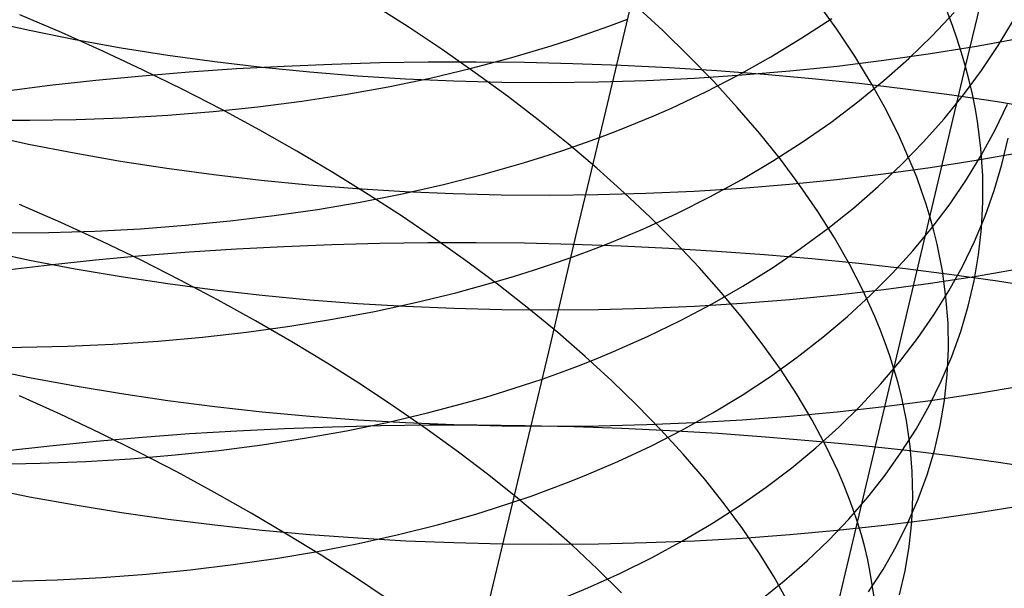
# Model space of a CAD drawing. Extents: x -383 to 1849, y -1185 to -529.
# Tile 797 of 870: x 1826.97 to 1837, y -976.15 to -970.36. Entities that reach past the tile are written whole.
import ezdxf

# ---------------------------------------------------------------- set-up
doc = ezdxf.new("R2010")
doc.units = 0
doc.layers.add('PREDEFINITO', color=7, linetype='CONTINUOUS')

msp = doc.modelspace()

# ---------------------------------------------------------------- linework, layer by layer
at = {"layer": 'PREDEFINITO'}
for p, q in [((1836.605, -970.835, 496.416), (1836.965, -969.322, 497.38)), ((1832.938, -971.288, 512.821), (1833.223, -970.088, 513.753)), ((1830.924, -970.43, 486.902), (1830.566, -970.203, 486.654)), ((1833.52, -970.468, 489.847), (1833.241, -970.212, 489.534)), ((1835.293, -970.453, 492.84), (1835.096, -970.18, 492.484)), ((1826.608, -970.362, 633.761), (1827.068, -970.464, 633.632)), ((1827.395, -970.488, 484.319), (1826.968, -970.307, 484.168)), ((1832.97, -970.423, 513.982), (1833.161, -970.352, 513.848)), ((1834.937, -970.543, 511.113), (1835.241, -970.343, 510.786)), ((1836.264, -970.521, 508.092), (1836.49, -970.283, 507.725)), ((1836.47, -970.415, 495.834), (1836.417, -970.274, 495.642)), ((1836.937, -970.62, 505.254), (1837.092, -970.361, 504.866)), ((1827.068, -970.464, 633.632), (1827.532, -970.558, 633.516)), ((1831.272, -970.662, 487.16), (1830.924, -970.43, 486.902)), ((1832.778, -970.492, 514.114), (1832.97, -970.423, 513.982)), ((1833.786, -970.727, 490.169), (1833.52, -970.468, 489.847)), ((1835.475, -970.727, 493.202), (1835.293, -970.453, 492.84)), ((1836.519, -970.555, 496.027), (1836.47, -970.415, 495.834)), ((1827.814, -970.676, 484.483), (1827.395, -970.488, 484.319)), ((1827.532, -970.558, 633.516), (1828.002, -970.642, 633.413)), ((1832.384, -970.623, 514.37), (1832.582, -970.559, 514.243)), ((1832.582, -970.559, 514.243), (1832.778, -970.492, 514.114)), ((1834.622, -970.735, 511.434), (1834.937, -970.543, 511.113)), ((1836.025, -970.752, 508.453), (1836.264, -970.521, 508.092)), ((1836.564, -970.695, 496.221), (1836.519, -970.555, 496.027)), ((1836.716, -970.625, 633.686), (1837.179, -970.54, 633.817)), ((1828.002, -970.642, 633.413), (1828.477, -970.717, 633.323)), ((1831.609, -970.897, 487.429), (1831.272, -970.662, 487.16)), ((1831.981, -970.742, 514.617), (1832.384, -970.623, 514.37)), ((1836.247, -970.702, 633.566), (1836.716, -970.625, 633.686)), ((1836.767, -970.874, 505.64), (1836.937, -970.62, 505.254)), ((1828.226, -970.87, 484.661), (1827.814, -970.676, 484.483)), ((1828.477, -970.717, 633.323), (1828.955, -970.783, 633.245)), ((1831.57, -970.852, 514.854), (1831.981, -970.742, 514.617)), ((1834.039, -970.988, 490.499), (1833.786, -970.727, 490.169)), ((1834.295, -970.918, 511.747), (1834.622, -970.735, 511.434)), ((1835.296, -970.829, 633.364), (1835.773, -970.77, 633.459)), ((1835.643, -971.002, 493.57), (1835.475, -970.727, 493.202)), ((1835.773, -970.77, 633.459), (1836.247, -970.702, 633.566)), ((1835.773, -970.977, 508.81), (1836.025, -970.752, 508.453)), ((1836.605, -970.835, 496.416), (1836.564, -970.695, 496.221)), ((1828.63, -971.069, 484.851), (1828.226, -970.87, 484.661)), ((1829.176, -970.859, 667.763), (1828.694, -970.892, 667.671)), ((1828.955, -970.783, 633.245), (1829.437, -970.841, 633.18)), ((1829.661, -970.833, 667.84), (1829.176, -970.859, 667.763)), ((1829.437, -970.841, 633.18), (1829.922, -970.889, 633.127)), ((1830.148, -970.812, 667.904), (1829.661, -970.833, 667.84)), ((1830.637, -970.798, 667.955), (1830.148, -970.812, 667.904)), ((1831.128, -970.791, 667.991), (1830.637, -970.798, 667.955)), ((1831.619, -970.789, 668.014), (1831.128, -970.791, 667.991)), ((1831.149, -970.951, 515.082), (1831.57, -970.852, 514.854)), ((1832.111, -970.794, 668.023), (1831.619, -970.789, 668.014)), ((1832.603, -970.806, 668.018), (1832.111, -970.794, 668.023)), ((1833.094, -970.823, 667.999), (1832.603, -970.806, 668.018)), ((1833.584, -970.848, 667.966), (1833.094, -970.823, 667.999)), ((1834.072, -970.878, 667.919), (1833.584, -970.848, 667.966)), ((1834.814, -970.879, 633.281), (1835.296, -970.829, 633.364)), ((1835.875, -973.915, 494.578), (1836.605, -970.835, 496.416)), ((1836.642, -970.975, 496.612), (1836.605, -970.835, 496.416)), ((1828.216, -970.931, 667.566), (1827.742, -970.977, 667.448)), ((1828.694, -970.892, 667.671), (1828.216, -970.931, 667.566)), ((1829.922, -970.889, 633.127), (1830.41, -970.928, 633.087)), ((1830.41, -970.928, 633.087), (1830.899, -970.959, 633.059)), ((1830.721, -971.04, 515.299), (1831.149, -970.951, 515.082)), ((1830.899, -970.959, 633.059), (1831.39, -970.98, 633.043)), ((1831.936, -971.135, 487.709), (1831.609, -970.897, 487.429)), ((1833.354, -970.976, 633.106), (1833.843, -970.952, 633.152)), ((1833.843, -970.952, 633.152), (1834.33, -970.92, 633.21)), ((1833.957, -971.092, 512.052), (1834.295, -970.918, 511.747)), ((1834.557, -970.915, 667.858), (1834.072, -970.878, 667.919)), ((1834.33, -970.92, 633.21), (1834.814, -970.879, 633.281)), ((1835.04, -970.958, 667.783), (1834.557, -970.915, 667.858)), ((1835.519, -971.008, 667.694), (1835.04, -970.958, 667.783)), ((1836.583, -971.123, 506.023), (1836.767, -970.874, 505.64)), ((1827.273, -971.029, 667.315), (1826.809, -971.087, 667.17)), ((1827.742, -970.977, 667.448), (1827.273, -971.029, 667.315)), ((1829.026, -971.273, 485.055), (1828.63, -971.069, 484.851)), ((1830.285, -971.118, 515.506), (1830.721, -971.04, 515.299)), ((1831.39, -970.98, 633.043), (1831.881, -970.992, 633.04)), ((1831.881, -970.992, 633.04), (1832.373, -970.996, 633.05)), ((1832.373, -970.996, 633.05), (1832.864, -970.99, 633.071)), ((1832.864, -970.99, 633.071), (1833.354, -970.976, 633.106)), ((1834.279, -971.25, 490.837), (1834.039, -970.988, 490.499)), ((1835.508, -971.194, 509.161), (1835.773, -970.977, 508.81)), ((1835.994, -971.064, 667.591), (1835.519, -971.008, 667.694)), ((1835.795, -971.277, 493.944), (1835.643, -971.002, 493.57)), ((1836.464, -971.126, 667.473), (1835.994, -971.064, 667.591)), ((1836.674, -971.114, 496.809), (1836.642, -970.975, 496.612)), ((1829.842, -971.186, 515.703), (1830.285, -971.118, 515.506)), ((1832.251, -971.377, 487.998), (1831.936, -971.135, 487.709)), ((1833.607, -971.257, 512.349), (1833.957, -971.092, 512.052)), ((1836.386, -971.366, 506.403), (1836.583, -971.123, 506.023)), ((1836.929, -971.195, 667.342), (1836.464, -971.126, 667.473)), ((1836.702, -971.253, 497.007), (1836.674, -971.114, 496.809)), ((1828.938, -971.292, 516.066), (1829.393, -971.245, 515.89)), ((1829.413, -971.482, 485.27), (1829.026, -971.273, 485.055)), ((1829.393, -971.245, 515.89), (1829.842, -971.186, 515.703)), ((1833.428, -971.335, 512.495), (1833.607, -971.257, 512.349)), ((1834.505, -971.514, 491.183), (1834.279, -971.25, 490.837)), ((1835.231, -971.404, 509.507), (1835.508, -971.194, 509.161)), ((1836.726, -971.392, 497.207), (1836.702, -971.253, 497.007)), ((1836.907, -971.479, 503.523), (1837.031, -971.217, 503.126)), ((1837.389, -971.27, 667.196), (1836.929, -971.195, 667.342)), ((1827.071, -971.382, 516.665), (1827.544, -971.375, 516.532)), ((1827.544, -971.375, 516.532), (1828.013, -971.358, 516.387)), ((1828.013, -971.358, 516.387), (1828.478, -971.33, 516.232)), ((1828.478, -971.33, 516.232), (1828.938, -971.292, 516.066)), ((1832.649, -972.506, 511.912), (1832.938, -971.288, 512.821)), ((1833.246, -971.412, 512.638), (1833.428, -971.335, 512.495)), ((1835.932, -971.551, 494.324), (1835.795, -971.277, 493.944)), ((1836.175, -971.603, 506.779), (1836.386, -971.366, 506.403)), ((1826.595, -971.379, 516.788), (1827.071, -971.382, 516.665)), ((1832.555, -971.622, 488.297), (1832.251, -971.377, 487.998)), ((1833.062, -971.486, 512.779), (1833.246, -971.412, 512.638)), ((1834.941, -971.606, 509.846), (1835.231, -971.404, 509.507)), ((1836.761, -971.668, 497.607), (1836.726, -971.392, 497.207)), ((1826.598, -971.524, 634.664), (1827.058, -971.624, 634.534)), ((1829.79, -971.696, 485.497), (1829.413, -971.482, 485.27)), ((1832.685, -971.626, 513.053), (1832.875, -971.557, 512.917)), ((1832.875, -971.557, 512.917), (1833.062, -971.486, 512.779)), ((1834.718, -971.779, 491.536), (1834.505, -971.514, 491.183)), ((1836.052, -971.826, 494.709), (1835.932, -971.551, 494.324)), ((1836.767, -971.735, 503.919), (1836.907, -971.479, 503.523)), ((1836.974, -971.832, 500.971), (1837.037, -971.563, 500.565)), ((1827.058, -971.624, 634.534), (1827.523, -971.715, 634.416)), ((1832.492, -971.692, 513.187), (1832.685, -971.626, 513.053)), ((1832.847, -971.87, 488.605), (1832.555, -971.622, 488.297)), ((1834.639, -971.8, 510.179), (1834.941, -971.606, 509.846)), ((1835.951, -971.834, 507.151), (1836.175, -971.603, 506.779)), ((1836.779, -971.943, 498.01), (1836.761, -971.668, 497.607)), ((1827.523, -971.715, 634.416), (1827.993, -971.797, 634.311)), ((1830.159, -971.914, 485.736), (1829.79, -971.696, 485.497)), ((1832.1, -971.817, 513.447), (1832.297, -971.756, 513.318)), ((1832.297, -971.756, 513.318), (1832.492, -971.692, 513.187)), ((1836.614, -971.987, 504.313), (1836.767, -971.735, 503.919)), ((1836.713, -971.788, 634.581), (1837.177, -971.706, 634.714)), ((1827.993, -971.797, 634.311), (1828.468, -971.871, 634.219)), ((1828.468, -971.871, 634.219), (1828.947, -971.935, 634.14)), ((1831.697, -971.932, 513.698), (1832.1, -971.817, 513.447)), ((1833.127, -972.12, 488.922), (1832.847, -971.87, 488.605)), ((1834.326, -971.985, 510.504), (1834.639, -971.8, 510.179)), ((1834.916, -972.046, 491.895), (1834.718, -971.779, 491.536)), ((1835.713, -972.058, 507.518), (1835.951, -971.834, 507.151)), ((1835.77, -971.928, 634.352), (1836.244, -971.862, 634.461)), ((1836.107, -971.963, 494.903), (1836.052, -971.826, 494.709)), ((1836.244, -971.862, 634.461), (1836.713, -971.788, 634.581)), ((1836.896, -972.098, 501.377), (1836.974, -971.832, 500.971)), ((1828.947, -971.935, 634.14), (1829.429, -971.991, 634.074)), ((1830.518, -972.137, 485.987), (1830.159, -971.914, 485.736)), ((1831.286, -972.036, 513.938), (1831.697, -971.932, 513.698)), ((1835.292, -971.985, 634.256), (1835.77, -971.928, 634.352)), ((1836.157, -972.1, 495.098), (1836.107, -971.963, 494.903)), ((1836.782, -972.215, 498.416), (1836.779, -971.943, 498.01)), ((1829.429, -971.991, 634.074), (1829.914, -972.039, 634.02)), ((1829.914, -972.039, 634.02), (1830.402, -972.077, 633.979)), ((1830.402, -972.077, 633.979), (1830.892, -972.107, 633.95)), ((1830.866, -972.131, 514.169), (1831.286, -972.036, 513.938)), ((1833.838, -972.104, 634.042), (1834.325, -972.073, 634.101)), ((1834, -972.163, 510.822), (1834.326, -971.985, 510.504)), ((1834.325, -972.073, 634.101), (1834.81, -972.033, 634.173)), ((1834.81, -972.033, 634.173), (1835.292, -971.985, 634.256)), ((1835.099, -972.313, 492.261), (1834.916, -972.046, 491.895)), ((1835.463, -972.276, 507.88), (1835.713, -972.058, 507.518)), ((1836.446, -972.234, 504.704), (1836.614, -971.987, 504.313)), ((1830.438, -972.215, 514.39), (1830.866, -972.131, 514.169)), ((1830.867, -972.363, 486.248), (1830.518, -972.137, 485.987)), ((1830.892, -972.107, 633.95), (1831.383, -972.128, 633.934)), ((1831.383, -972.128, 633.934), (1831.874, -972.141, 633.931)), ((1831.874, -972.141, 633.931), (1832.366, -972.144, 633.94)), ((1832.366, -972.144, 633.94), (1832.858, -972.14, 633.961)), ((1832.858, -972.14, 633.961), (1833.348, -972.126, 633.996)), ((1833.394, -972.373, 489.247), (1833.127, -972.12, 488.922)), ((1833.348, -972.126, 633.996), (1833.838, -972.104, 634.042)), ((1833.663, -972.331, 511.132), (1834, -972.163, 510.822)), ((1836.203, -972.236, 495.295), (1836.157, -972.1, 495.098)), ((1836.803, -972.36, 501.782), (1836.896, -972.098, 501.377)), ((1827.387, -972.424, 483.585), (1826.967, -972.239, 483.419)), ((1830.003, -972.29, 514.6), (1830.438, -972.215, 514.39)), ((1835.2, -972.486, 508.236), (1835.463, -972.276, 507.88)), ((1836.244, -972.373, 495.492), (1836.203, -972.236, 495.295)), ((1836.264, -972.475, 505.093), (1836.446, -972.234, 504.704)), ((1836.768, -972.485, 498.823), (1836.782, -972.215, 498.416)), ((1829.112, -972.408, 514.99), (1829.561, -972.354, 514.8)), ((1829.561, -972.354, 514.8), (1830.003, -972.29, 514.6)), ((1831.205, -972.594, 486.52), (1830.867, -972.363, 486.248)), ((1833.315, -972.49, 511.434), (1833.663, -972.331, 511.132)), ((1833.649, -972.627, 489.581), (1833.394, -972.373, 489.247)), ((1835.268, -972.58, 492.634), (1835.099, -972.313, 492.261)), ((1836.281, -972.509, 495.691), (1836.244, -972.373, 495.492)), ((1836.694, -972.618, 502.186), (1836.803, -972.36, 501.782)), ((1827.8, -972.614, 483.764), (1827.387, -972.424, 483.585)), ((1828.197, -972.487, 515.337), (1828.657, -972.452, 515.169)), ((1828.657, -972.452, 515.169), (1829.112, -972.408, 514.99)), ((1836.068, -972.711, 505.478), (1836.264, -972.475, 505.093)), ((1826.791, -972.53, 515.777), (1827.264, -972.525, 515.641)), ((1827.264, -972.525, 515.641), (1827.733, -972.511, 515.494)), ((1827.733, -972.511, 515.494), (1828.197, -972.487, 515.337)), ((1832.357, -973.741, 511.028), (1832.649, -972.506, 511.912)), ((1832.955, -972.64, 511.726), (1833.136, -972.566, 511.581)), ((1833.136, -972.566, 511.581), (1833.315, -972.49, 511.434)), ((1834.924, -972.69, 508.587), (1835.2, -972.486, 508.236)), ((1836.315, -972.645, 495.891), (1836.281, -972.509, 495.691)), ((1836.738, -972.752, 499.232), (1836.768, -972.485, 498.823)), ((1828.205, -972.809, 483.957), (1827.8, -972.614, 483.764)), ((1829.66, -972.671, 668.724), (1829.175, -972.696, 668.645)), ((1830.147, -972.652, 668.788), (1829.66, -972.671, 668.724)), ((1830.636, -972.639, 668.839), (1830.147, -972.652, 668.788)), ((1831.127, -972.632, 668.875), (1830.636, -972.639, 668.839)), ((1831.619, -972.631, 668.898), (1831.127, -972.632, 668.875)), ((1831.533, -972.827, 486.802), (1831.205, -972.594, 486.52)), ((1832.111, -972.636, 668.907), (1831.619, -972.631, 668.898)), ((1832.603, -972.648, 668.902), (1832.111, -972.636, 668.907)), ((1833.094, -972.665, 668.883), (1832.603, -972.648, 668.902)), ((1832.771, -972.711, 511.869), (1832.955, -972.64, 511.726)), ((1833.583, -972.689, 668.849), (1833.094, -972.665, 668.883)), ((1833.891, -972.883, 489.923), (1833.649, -972.627, 489.581)), ((1835.421, -972.848, 493.012), (1835.268, -972.58, 492.634)), ((1836.344, -972.78, 496.091), (1836.315, -972.645, 495.891)), ((1836.572, -972.871, 502.59), (1836.694, -972.618, 502.186)), ((1826.609, -972.709, 635.536), (1827.068, -972.806, 635.404)), ((1828.215, -972.764, 668.448), (1827.741, -972.808, 668.328)), ((1828.693, -972.727, 668.553), (1828.215, -972.764, 668.448)), ((1829.175, -972.696, 668.645), (1828.693, -972.727, 668.553)), ((1832.395, -972.846, 512.148), (1832.585, -972.78, 512.01)), ((1832.585, -972.78, 512.01), (1832.771, -972.711, 511.869)), ((1834.071, -972.718, 668.802), (1833.583, -972.689, 668.849)), ((1834.557, -972.754, 668.74), (1834.071, -972.718, 668.802)), ((1835.039, -972.795, 668.664), (1834.557, -972.754, 668.74)), ((1834.636, -972.885, 508.931), (1834.924, -972.69, 508.587)), ((1835.859, -972.941, 505.859), (1836.068, -972.711, 505.478)), ((1836.693, -973.017, 499.643), (1836.738, -972.752, 499.232)), ((1827.272, -972.857, 668.195), (1826.808, -972.912, 668.048)), ((1827.068, -972.806, 635.404), (1827.533, -972.895, 635.284)), ((1827.741, -972.808, 668.328), (1827.272, -972.857, 668.195)), ((1828.602, -973.01, 484.162), (1828.205, -972.809, 483.957)), ((1831.85, -973.064, 487.095), (1831.533, -972.827, 486.802)), ((1832.203, -972.91, 512.284), (1832.395, -972.846, 512.148)), ((1835.518, -972.843, 668.574), (1835.039, -972.795, 668.664)), ((1835.559, -973.115, 493.396), (1835.421, -972.848, 493.012)), ((1835.993, -972.897, 668.47), (1835.518, -972.843, 668.574)), ((1836.368, -972.915, 496.293), (1836.344, -972.78, 496.091)), ((1836.434, -973.121, 502.991), (1836.572, -972.871, 502.59)), ((1827.533, -972.895, 635.284), (1828.003, -972.975, 635.178)), ((1828.003, -972.975, 635.178), (1828.477, -973.047, 635.085)), ((1831.812, -973.03, 512.548), (1832.009, -972.971, 512.417)), ((1832.009, -972.971, 512.417), (1832.203, -972.91, 512.284)), ((1834.118, -973.141, 490.272), (1833.891, -972.883, 489.923)), ((1834.336, -973.073, 509.269), (1834.636, -972.885, 508.931)), ((1835.636, -973.165, 506.236), (1835.859, -972.941, 505.859)), ((1836.464, -972.957, 668.352), (1835.993, -972.897, 668.47)), ((1836.247, -973.042, 635.329), (1836.716, -972.97, 635.451)), ((1836.405, -973.184, 496.698), (1836.368, -972.915, 496.293)), ((1836.929, -973.023, 668.219), (1836.464, -972.957, 668.352)), ((1836.716, -972.97, 635.451), (1837.179, -972.89, 635.586)), ((1828.477, -973.047, 635.085), (1828.956, -973.11, 635.004)), ((1828.99, -973.216, 484.38), (1828.602, -973.01, 484.162)), ((1831.411, -973.14, 512.803), (1831.812, -973.03, 512.548)), ((1832.155, -973.303, 487.397), (1831.85, -973.064, 487.095)), ((1834.024, -973.253, 509.599), (1834.336, -973.073, 509.269)), ((1835.773, -973.105, 635.219), (1836.247, -973.042, 635.329)), ((1836.632, -973.278, 500.053), (1836.693, -973.017, 499.643)), ((1837.389, -973.096, 668.071), (1836.929, -973.023, 668.219)), ((1828.956, -973.11, 635.004), (1829.438, -973.165, 634.937)), ((1829.438, -973.165, 634.937), (1829.923, -973.211, 634.882)), ((1831.001, -973.24, 513.047), (1831.411, -973.14, 512.803)), ((1834.333, -973.4, 490.629), (1834.118, -973.141, 490.272)), ((1834.814, -973.207, 635.037), (1835.296, -973.16, 635.122)), ((1835.296, -973.16, 635.122), (1835.773, -973.105, 635.219)), ((1835.401, -973.382, 506.608), (1835.636, -973.165, 506.236)), ((1835.681, -973.383, 493.785), (1835.559, -973.115, 493.396)), ((1836.282, -973.366, 503.391), (1836.434, -973.121, 502.991)), ((1829.369, -973.425, 484.61), (1828.99, -973.216, 484.38)), ((1829.923, -973.211, 634.882), (1830.41, -973.249, 634.84)), ((1830.41, -973.249, 634.84), (1830.899, -973.278, 634.811)), ((1830.582, -973.33, 513.281), (1831.001, -973.24, 513.047)), ((1830.899, -973.278, 634.811), (1831.39, -973.298, 634.795)), ((1833.354, -973.297, 634.858), (1833.843, -973.275, 634.905)), ((1833.7, -973.424, 509.922), (1834.024, -973.253, 509.599)), ((1833.843, -973.275, 634.905), (1834.33, -973.245, 634.965)), ((1834.33, -973.245, 634.965), (1834.814, -973.207, 635.037)), ((1836.426, -973.451, 497.106), (1836.405, -973.184, 496.698)), ((1836.555, -973.536, 500.464), (1836.632, -973.278, 500.053)), ((1830.155, -973.41, 513.505), (1830.582, -973.33, 513.281)), ((1831.39, -973.298, 634.795), (1831.881, -973.311, 634.792)), ((1831.881, -973.311, 634.792), (1832.373, -973.314, 634.801)), ((1832.449, -973.545, 487.708), (1832.155, -973.303, 487.397)), ((1832.373, -973.314, 634.801), (1832.864, -973.31, 634.823)), ((1832.864, -973.31, 634.823), (1833.354, -973.297, 634.858)), ((1836.116, -973.605, 503.788), (1836.282, -973.366, 503.391)), ((1829.279, -973.541, 513.922), (1829.721, -973.48, 513.719)), ((1829.739, -973.64, 484.851), (1829.369, -973.425, 484.61)), ((1829.721, -973.48, 513.719), (1830.155, -973.41, 513.505)), ((1833.364, -973.587, 510.236), (1833.7, -973.424, 509.922)), ((1834.532, -973.659, 490.992), (1834.333, -973.4, 490.629)), ((1835.152, -973.593, 506.975), (1835.401, -973.382, 506.608)), ((1835.736, -973.516, 493.982), (1835.681, -973.383, 493.785)), ((1836.43, -973.715, 497.516), (1836.426, -973.451, 497.106)), ((1828.831, -973.591, 514.115), (1829.279, -973.541, 513.922)), ((1832.73, -973.79, 488.028), (1832.449, -973.545, 487.708)), ((1835.786, -973.649, 494.179), (1835.736, -973.516, 493.982)), ((1836.464, -973.79, 500.874), (1836.555, -973.536, 500.464)), ((1827.454, -973.685, 514.628), (1827.918, -973.663, 514.468)), ((1827.918, -973.663, 514.468), (1828.377, -973.632, 514.297)), ((1828.377, -973.632, 514.297), (1828.831, -973.591, 514.115)), ((1830.1, -973.858, 485.104), (1829.739, -973.64, 484.851)), ((1833.018, -973.74, 510.542), (1833.364, -973.587, 510.236)), ((1834.718, -973.919, 491.362), (1834.532, -973.659, 490.992)), ((1834.89, -973.797, 507.337), (1835.152, -973.593, 506.975)), ((1835.833, -973.782, 494.378), (1835.786, -973.649, 494.179)), ((1835.936, -973.84, 504.182), (1836.116, -973.605, 503.788)), ((1826.513, -973.698, 514.914), (1826.986, -973.696, 514.777)), ((1826.986, -973.696, 514.777), (1827.454, -973.685, 514.628)), ((1832.06, -974.991, 510.167), (1832.357, -973.741, 511.028)), ((1832.84, -973.814, 510.692), (1833.018, -973.74, 510.542)), ((1835.875, -973.915, 494.578), (1835.833, -973.782, 494.378)), ((1836.418, -973.978, 497.929), (1836.43, -973.715, 497.516)), ((1830.45, -974.079, 485.368), (1830.1, -973.858, 485.104)), ((1832.66, -973.885, 510.84), (1832.84, -973.814, 510.692)), ((1832.999, -974.036, 488.357), (1832.73, -973.79, 488.028)), ((1834.616, -973.994, 507.692), (1834.89, -973.797, 507.337)), ((1835.742, -974.069, 504.573), (1835.936, -973.84, 504.182)), ((1836.357, -974.041, 501.284), (1836.464, -973.79, 500.874)), ((1826.61, -973.909, 636.389), (1827.069, -974.004, 636.254)), ((1832.291, -974.019, 511.128), (1832.477, -973.953, 510.985)), ((1832.477, -973.953, 510.985), (1832.66, -973.885, 510.84)), ((1834.888, -974.18, 491.739), (1834.718, -973.919, 491.362)), ((1835.504, -975.478, 493.704), (1835.875, -973.915, 494.578)), ((1835.913, -974.047, 494.779), (1835.875, -973.915, 494.578)), ((1836.39, -974.237, 498.343), (1836.418, -973.978, 497.929)), ((1827.069, -974.004, 636.254), (1827.534, -974.09, 636.133)), ((1830.791, -974.305, 485.643), (1830.45, -974.079, 485.368)), ((1831.911, -974.144, 511.406), (1832.102, -974.083, 511.268)), ((1832.102, -974.083, 511.268), (1832.291, -974.019, 511.128)), ((1833.255, -974.284, 488.695), (1832.999, -974.036, 488.357)), ((1834.329, -974.183, 508.041), (1834.616, -973.994, 507.692)), ((1835.535, -974.292, 504.96), (1835.742, -974.069, 504.573)), ((1835.947, -974.179, 494.981), (1835.913, -974.047, 494.779)), ((1836.236, -974.287, 501.693), (1836.357, -974.041, 501.284)), ((1827.534, -974.09, 636.133), (1828.004, -974.168, 636.025)), ((1828.004, -974.168, 636.025), (1828.478, -974.238, 635.931)), ((1831.717, -974.203, 511.541), (1831.911, -974.144, 511.406)), ((1834.031, -974.365, 508.384), (1834.329, -974.183, 508.041)), ((1835.043, -974.44, 492.121), (1834.888, -974.18, 491.739)), ((1835.976, -974.31, 495.184), (1835.947, -974.179, 494.981)), ((1836.247, -974.237, 636.175), (1836.716, -974.168, 636.299)), ((1836.716, -974.168, 636.299), (1837.18, -974.09, 636.435)), ((1827.381, -974.378, 482.907), (1826.967, -974.191, 482.725)), ((1828.478, -974.238, 635.931), (1828.957, -974.3, 635.849)), ((1831.122, -974.365, 511.932), (1831.521, -974.26, 511.674)), ((1831.521, -974.26, 511.674), (1831.717, -974.203, 511.541)), ((1833.498, -974.534, 489.04), (1833.255, -974.284, 488.695)), ((1835.774, -974.299, 636.064), (1836.247, -974.237, 636.175)), ((1836.346, -974.494, 498.757), (1836.39, -974.237, 498.343)), ((1827.787, -974.571, 483.101), (1827.381, -974.378, 482.907)), ((1828.957, -974.3, 635.849), (1829.439, -974.353, 635.78)), ((1829.439, -974.353, 635.78), (1829.924, -974.398, 635.725)), ((1830.713, -974.461, 512.181), (1831.122, -974.365, 511.932)), ((1831.12, -974.533, 485.928), (1830.791, -974.305, 485.643)), ((1833.72, -974.538, 508.719), (1834.031, -974.365, 508.384)), ((1834.815, -974.397, 635.88), (1835.296, -974.352, 635.966)), ((1835.296, -974.352, 635.966), (1835.774, -974.299, 636.064)), ((1835.314, -974.509, 505.342), (1835.535, -974.292, 504.96)), ((1836.002, -974.442, 495.387), (1835.976, -974.31, 495.184)), ((1836.1, -974.529, 502.1), (1836.236, -974.287, 501.693)), ((1829.924, -974.398, 635.725), (1830.411, -974.435, 635.682)), ((1830.296, -974.546, 512.419), (1830.713, -974.461, 512.181)), ((1830.411, -974.435, 635.682), (1830.9, -974.463, 635.653)), ((1830.9, -974.463, 635.653), (1831.391, -974.484, 635.636)), ((1831.391, -974.484, 635.636), (1831.882, -974.496, 635.633)), ((1832.865, -974.496, 635.664), (1833.355, -974.483, 635.699)), ((1833.355, -974.483, 635.699), (1833.844, -974.463, 635.746)), ((1833.844, -974.463, 635.746), (1834.33, -974.434, 635.807)), ((1834.33, -974.434, 635.807), (1834.815, -974.397, 635.88)), ((1835.182, -974.701, 492.509), (1835.043, -974.44, 492.121)), ((1836.04, -974.703, 495.797), (1836.002, -974.442, 495.387)), ((1828.184, -974.768, 483.309), (1827.787, -974.571, 483.101)), ((1828.699, -974.579, 669.397), (1828.22, -974.614, 669.291)), ((1829.181, -974.55, 669.49), (1828.699, -974.579, 669.397)), ((1829.666, -974.527, 669.568), (1829.181, -974.55, 669.49)), ((1830.154, -974.509, 669.633), (1829.666, -974.527, 669.568)), ((1829.87, -974.623, 512.646), (1830.296, -974.546, 512.419)), ((1830.644, -974.497, 669.684), (1830.154, -974.509, 669.633)), ((1831.135, -974.491, 669.72), (1830.644, -974.497, 669.684)), ((1831.439, -974.764, 486.224), (1831.12, -974.533, 485.928)), ((1831.627, -974.491, 669.743), (1831.135, -974.491, 669.72)), ((1832.119, -974.496, 669.751), (1831.627, -974.491, 669.743)), ((1831.882, -974.496, 635.633), (1832.373, -974.5, 635.642)), ((1832.612, -974.508, 669.746), (1832.119, -974.496, 669.751)), ((1832.373, -974.5, 635.642), (1832.865, -974.496, 635.664)), ((1833.103, -974.525, 669.726), (1832.612, -974.508, 669.746)), ((1833.593, -974.548, 669.692), (1833.103, -974.525, 669.726)), ((1833.397, -974.703, 509.046), (1833.72, -974.538, 508.719)), ((1833.728, -974.785, 489.393), (1833.498, -974.534, 489.04)), ((1834.081, -974.576, 669.644), (1833.593, -974.548, 669.692)), ((1834.567, -974.611, 669.581), (1834.081, -974.576, 669.644)), ((1835.08, -974.72, 505.72), (1835.314, -974.509, 505.342)), ((1835.95, -974.766, 502.504), (1836.1, -974.529, 502.1)), ((1836.287, -974.747, 499.173), (1836.346, -974.494, 498.757)), ((1827.746, -974.655, 669.171), (1827.276, -974.702, 669.037)), ((1828.22, -974.614, 669.291), (1827.746, -974.655, 669.171)), ((1829.437, -974.689, 512.863), (1829.87, -974.623, 512.646)), ((1835.05, -974.651, 669.504), (1834.567, -974.611, 669.581)), ((1835.529, -974.697, 669.413), (1835.05, -974.651, 669.504)), ((1827.276, -974.702, 669.037), (1826.812, -974.754, 668.889)), ((1828.574, -974.969, 483.529), (1828.184, -974.768, 483.309)), ((1828.55, -974.793, 513.265), (1828.997, -974.746, 513.07)), ((1828.997, -974.746, 513.07), (1829.437, -974.689, 512.863)), ((1831.746, -974.999, 486.529), (1831.439, -974.764, 486.224)), ((1833.063, -974.86, 509.365), (1833.397, -974.703, 509.046)), ((1833.944, -975.037, 489.753), (1833.728, -974.785, 489.393)), ((1834.833, -974.924, 506.092), (1835.08, -974.72, 505.72)), ((1835.306, -974.96, 492.903), (1835.182, -974.701, 492.509)), ((1836.005, -974.749, 669.308), (1835.529, -974.697, 669.413)), ((1835.786, -974.998, 502.906), (1835.95, -974.766, 502.504)), ((1836.475, -974.807, 669.188), (1836.005, -974.749, 669.308)), ((1836.062, -974.962, 496.21), (1836.04, -974.703, 495.797)), ((1836.213, -974.997, 499.588), (1836.287, -974.747, 499.173)), ((1826.71, -974.887, 513.938), (1827.177, -974.878, 513.786)), ((1827.177, -974.878, 513.786), (1827.64, -974.859, 513.624)), ((1827.64, -974.859, 513.624), (1828.098, -974.831, 513.45)), ((1828.098, -974.831, 513.45), (1828.55, -974.793, 513.265)), ((1832.717, -975.007, 509.675), (1833.063, -974.86, 509.365)), ((1836.941, -974.87, 669.054), (1836.475, -974.807, 669.188)), ((1837.401, -974.94, 668.905), (1836.941, -974.87, 669.054)), ((1828.954, -975.175, 483.761), (1828.574, -974.969, 483.529)), ((1834.573, -975.122, 506.459), (1834.833, -974.924, 506.092)), ((1835.362, -975.09, 493.101), (1835.306, -974.96, 492.903)), ((1836.068, -975.219, 496.626), (1836.062, -974.962, 496.21)), ((1832.041, -975.235, 486.843), (1831.746, -974.999, 486.529)), ((1831.759, -976.258, 509.331), (1832.06, -974.991, 510.167)), ((1832.36, -975.146, 509.977), (1832.54, -975.078, 509.827)), ((1832.54, -975.078, 509.827), (1832.717, -975.007, 509.675)), ((1834.145, -975.29, 490.121), (1833.944, -975.037, 489.753)), ((1835.608, -975.225, 503.306), (1835.786, -974.998, 502.906)), ((1836.123, -975.244, 500.004), (1836.213, -974.997, 499.588)), ((1826.61, -975.127, 637.218), (1827.069, -975.219, 637.081)), ((1829.325, -975.385, 484.006), (1828.954, -975.175, 483.761)), ((1832.178, -975.212, 510.124), (1832.36, -975.146, 509.977)), ((1834.301, -975.312, 506.82), (1834.573, -975.122, 506.459)), ((1835.413, -975.22, 493.301), (1835.362, -975.09, 493.101)), ((1827.069, -975.219, 637.081), (1827.534, -975.303, 636.959)), ((1831.804, -975.336, 510.411), (1831.992, -975.275, 510.269)), ((1831.992, -975.275, 510.269), (1832.178, -975.212, 510.124)), ((1832.324, -975.474, 487.167), (1832.041, -975.235, 486.843)), ((1835.461, -975.349, 493.502), (1835.413, -975.22, 493.301)), ((1835.415, -975.447, 503.701), (1835.608, -975.225, 503.306)), ((1836.018, -975.486, 500.418), (1836.123, -975.244, 500.004)), ((1836.058, -975.474, 497.043), (1836.068, -975.219, 496.626)), ((1827.534, -975.303, 636.959), (1828.004, -975.379, 636.849)), ((1828.004, -975.379, 636.849), (1828.479, -975.447, 636.753)), ((1829.687, -975.599, 484.262), (1829.325, -975.385, 484.006)), ((1831.614, -975.395, 510.551), (1831.804, -975.336, 510.411)), ((1834.016, -975.495, 507.174), (1834.301, -975.312, 506.82)), ((1834.332, -975.543, 490.495), (1834.145, -975.29, 490.121)), ((1835.504, -975.478, 493.704), (1835.461, -975.349, 493.502)), ((1836.248, -975.451, 636.997), (1836.716, -975.384, 637.122)), ((1836.716, -975.384, 637.122), (1837.18, -975.309, 637.26)), ((1828.479, -975.447, 636.753), (1828.957, -975.507, 636.67)), ((1831.225, -975.505, 510.823), (1831.42, -975.451, 510.688)), ((1831.42, -975.451, 510.688), (1831.614, -975.395, 510.551)), ((1832.595, -975.714, 487.499), (1832.324, -975.474, 487.167)), ((1835.129, -977.058, 492.861), (1835.504, -975.478, 493.704)), ((1835.21, -975.663, 504.093), (1835.415, -975.447, 503.701)), ((1835.543, -975.606, 493.907), (1835.504, -975.478, 493.704)), ((1835.774, -975.51, 636.885), (1836.248, -975.451, 636.997)), ((1835.899, -975.725, 500.831), (1836.018, -975.486, 500.418)), ((1836.031, -975.726, 497.462), (1836.058, -975.474, 497.043)), ((1828.957, -975.507, 636.67), (1829.439, -975.559, 636.6)), ((1829.439, -975.559, 636.6), (1829.924, -975.603, 636.544)), ((1830.826, -975.605, 511.085), (1831.225, -975.505, 510.823)), ((1833.719, -975.67, 507.522), (1834.016, -975.495, 507.174)), ((1834.504, -975.797, 490.875), (1834.332, -975.543, 490.495)), ((1834.815, -975.605, 636.698), (1835.296, -975.561, 636.785)), ((1835.296, -975.561, 636.785), (1835.774, -975.51, 636.885)), ((1830.039, -975.816, 484.529), (1829.687, -975.599, 484.262)), ((1829.924, -975.603, 636.544), (1830.411, -975.639, 636.5)), ((1830.411, -975.639, 636.5), (1830.901, -975.667, 636.47)), ((1830.418, -975.696, 511.336), (1830.826, -975.605, 511.085)), ((1830.901, -975.667, 636.47), (1831.391, -975.687, 636.453)), ((1831.391, -975.687, 636.453), (1831.882, -975.699, 636.449)), ((1832.865, -975.699, 636.48), (1833.355, -975.687, 636.516)), ((1833.355, -975.687, 636.516), (1833.844, -975.668, 636.564)), ((1833.41, -975.838, 507.862), (1833.719, -975.67, 507.522)), ((1833.844, -975.668, 636.564), (1834.331, -975.64, 636.625)), ((1834.331, -975.64, 636.625), (1834.815, -975.605, 636.698)), ((1834.991, -975.873, 504.48), (1835.21, -975.663, 504.093)), ((1835.578, -975.734, 494.111), (1835.543, -975.606, 493.907)), ((1829.576, -975.849, 511.808), (1830.001, -975.777, 511.578)), ((1830.001, -975.777, 511.578), (1830.418, -975.696, 511.336)), ((1831.882, -975.699, 636.449), (1832.374, -975.703, 636.458)), ((1832.374, -975.703, 636.458), (1832.865, -975.699, 636.48)), ((1832.854, -975.956, 487.84), (1832.595, -975.714, 487.499)), ((1835.608, -975.862, 494.316), (1835.578, -975.734, 494.111)), ((1835.765, -975.959, 501.243), (1835.899, -975.725, 500.831)), ((1835.989, -975.975, 497.882), (1836.031, -975.726, 497.462)), ((1829.144, -975.911, 512.028), (1829.576, -975.849, 511.808)), ((1830.38, -976.036, 484.806), (1830.039, -975.816, 484.529)), ((1833.089, -975.997, 508.194), (1833.41, -975.838, 507.862)), ((1834.661, -976.05, 491.262), (1834.504, -975.797, 490.875)), ((1834.758, -976.077, 504.863), (1834.991, -975.873, 504.48)), ((1835.634, -975.99, 494.523), (1835.608, -975.862, 494.316)), ((1828.258, -976.007, 512.436), (1828.704, -975.964, 512.237)), ((1828.704, -975.964, 512.237), (1829.144, -975.911, 512.028)), ((1833.099, -976.2, 488.189), (1832.854, -975.956, 487.84)), ((1835.616, -976.188, 501.652), (1835.765, -975.959, 501.243)), ((1835.675, -976.243, 494.937), (1835.634, -975.99, 494.523)), ((1835.932, -976.22, 498.303), (1835.989, -975.975, 497.882)), ((1826.885, -976.081, 512.964), (1827.348, -976.066, 512.799)), ((1827.348, -976.066, 512.799), (1827.806, -976.041, 512.623)), ((1827.806, -976.041, 512.623), (1828.258, -976.007, 512.436)), ((1830.711, -976.259, 485.095), (1830.38, -976.036, 484.806)), ((1832.756, -976.148, 508.518), (1833.089, -975.997, 508.194)), ((1834.513, -976.274, 505.24), (1834.758, -976.077, 504.863)), ((1834.802, -976.303, 491.654), (1834.661, -976.05, 491.262)), ((1832.412, -976.29, 508.833), (1832.756, -976.148, 508.518))]:
    msp.add_line(p, q, dxfattribs=at)

doc.saveas('drawing.dxf')
